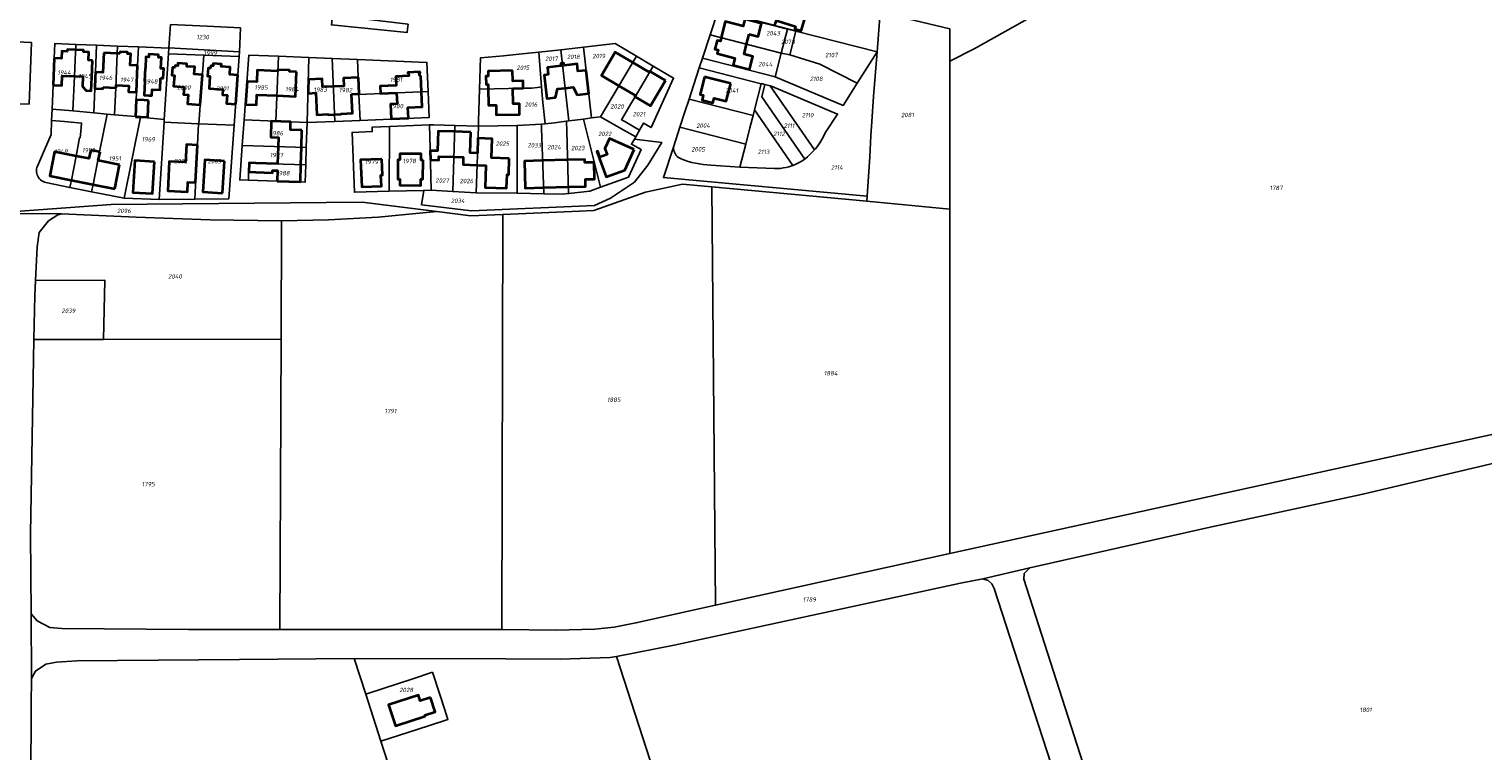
# Model space of a CAD drawing. Extents: x 177930 to 190767, y 381068 to 392034.
# Tile 290 of 318: x 182220 to 182811, y 389939 to 390233. Entities that reach past the tile are written whole.
import ezdxf
from ezdxf.enums import TextEntityAlignment as Align

# ---------------------------------------------------------------- set-up
doc = ezdxf.new("R2010")
doc.units = 0
for name, color, linetype, lineweight in [('B-XX-KG-GRENS_PERCEEL-GV', 150, 'Continuous', 25), ('B-XX-KG-GRENS_PERCEEL-S', 150, 'Continuous', 25), ('B-XX-OG-BEBOUWING-G', 7, 'Continuous', 35)]:
    doc.layers.add(name, color=color, linetype=linetype, lineweight=lineweight)
doc.styles.add('NLCS-ISO', font='NLCS-ISO.ttf', dxfattribs={"height": 1.8})

# ---------------------------------------------------------------- blocks, each defined once
blk = doc.blocks.new('SKG-PERCEELNUMMER-SO')
at = {"layer": 'DefPoints'}
blk.add_point((0, 0), dxfattribs=at)
at = {"style": 'NLCS-ISO', "oblique": 10, "flags": 1}
blk.add_attdef('GEMEENTECODE', text='', height=1.8, dxfattribs=at).set_placement((-0.5, 2.55), align=Align.MIDDLE_RIGHT)
at = {"style": 'NLCS-ISO', "oblique": 10}
blk.add_attdef('PERCEELNUMMER', text='', height=1.8, dxfattribs=at).set_placement((0, 0), align=Align.MIDDLE_CENTER)
at = {"style": 'NLCS-ISO', "oblique": 10, "flags": 1}
blk.add_attdef('SECTIE', text='', height=1.8, dxfattribs=at).set_placement((0.5, 2.5), align=Align.MIDDLE_LEFT)

msp = doc.modelspace()

# ---------------------------------------------------------------- linework, layer by layer
at = {"layer": 'B-XX-KG-GRENS_PERCEEL-GV'}
for points in [[(182594.481, 390159.613), (182594.497, 390019.48), (182866.805, 390079.246), (182863.587, 390098.259), (182856.428, 390146.233), (182852.382, 390184.695), (182847.14, 390262.057), (182846.448, 390301.704), (182847.213, 390355.442), (182849.363, 390393.277), (182739.472, 390350.79), (182755.832, 390337.028), (182739.961, 390321.843), (182725.894, 390309.007), (182707.371, 390293.473), (182693.686, 390282.5), (182665.935, 390261.59), (182625.044, 390236.379), (182604.381, 390224.777), (182594.566, 390219.823), (182594.527, 390219.803)], [(182532.012, 390232.098), (182531.972, 390231.945), (182564.988, 390223.535), (182566.232, 390239.548), (182566.237, 390239.618), (182566.343, 390240.98), (182504.705, 390255.347), (182500.263, 390240.273), (182512.128, 390237.255), (182523.359, 390234.315)], [(182374.141, 390232.98), (182374.343, 390234.788), (182343.631, 390238.481), (182343.143, 390234.527), (182373.975, 390231.501)], [(182526.041, 390223.068), (182528.516, 390232.825), (182500.194, 390240.039), (182497.075, 390230.473)], [(182531.972, 390231.945), (182532.012, 390232.098), (182523.359, 390234.315), (182512.128, 390237.255), (182500.263, 390240.273), (182500.259, 390240.259), (182500.194, 390240.039), (182528.516, 390232.825)], [(182594.566, 390219.823), (182594.57, 390226.311), (182594.567, 390232.911), (182580.317, 390236.298), (182566.237, 390239.618), (182566.232, 390239.548), (182564.988, 390223.535), (182563.571, 390205.413), (182562.775, 390195.243), (182562.447, 390189.395), (182562.057, 390180.898), (182560.971, 390164.835), (182560.861, 390162.86), (182594.481, 390159.613), (182594.527, 390219.803)], [(182277.704, 390234.678), (182277.066, 390225.145), (182305.79, 390223.564), (182306.245, 390233.28), (182292.649, 390234.083)], [(182526.041, 390223.068), (182529.484, 390222.307), (182531.972, 390231.945), (182528.516, 390232.825)], [(182529.484, 390222.307), (182541.642, 390218.555), (182556.905, 390210.803), (182564.988, 390223.535), (182531.972, 390231.945)], [(182221.238, 390227.378), (182205.567, 390228.035), (182204.869, 390211.333), (182204.794, 390209.507), (182204.523, 390202.393), (182220.247, 390202.297)], [(182239.247, 390226.621), (182230.737, 390226.972), (182230.486, 390220.989), (182230.034, 390210), (182229.637, 390200.316), (182238.079, 390199.508), (182238.675, 390213.636)], [(182246.565, 390198.779), (182246.988, 390208.662), (182247.27, 390215.294), (182247.725, 390226.281), (182239.247, 390226.621), (182238.675, 390213.636), (182238.079, 390199.508)], [(182247.725, 390226.281), (182247.27, 390215.294), (182246.988, 390208.662), (182246.565, 390198.779), (182252, 390198.26), (182254.982, 390197.978), (182255.507, 390208.965), (182256.098, 390222.935), (182256.203, 390225.938)], [(182264.724, 390225.597), (182256.203, 390225.938), (182256.098, 390222.935), (182255.507, 390208.965), (182254.982, 390197.978), (182263.511, 390197.223), (182263.938, 390207.175), (182264.395, 390217.98)], [(182276.917, 390222.831), (182277.065, 390225.132), (182277.043, 390225.133), (182264.724, 390225.597), (182264.395, 390217.98), (182263.938, 390207.175), (182263.511, 390197.223), (182265.53, 390197.015), (182275.185, 390195.984)], [(182276.917, 390222.831), (182277.015, 390222.827), (182291.34, 390222.237), (182305.649, 390221.629), (182305.79, 390223.564), (182277.066, 390225.145), (182277.065, 390225.132)], [(182352.533, 390166.478), (182351.54, 390190.794), (182359.784, 390191.11), (182359.725, 390192.893), (182366.779, 390193.184), (182383.032, 390193.814), (182383.03, 390193.906), (182384.72, 390193.858), (182393.366, 390193.613), (182402.904, 390193.341), (182402.972, 390195.468), (182403.002, 390195.464), (182403.42, 390208.405), (182403.776, 390221.197), (182413.115, 390221.995), (182423.269, 390223.013), (182427.509, 390223.39), (182436.402, 390224.403), (182445.619, 390225.452), (182458.463, 390226.915), (182467.121, 390221.805), (182474.018, 390217.734), (182482.23, 390212.887), (182473.113, 390192.776), (182470.073, 390194.602), (182468.447, 390191.753), (182466.851, 390188.956), (182466.308, 390188.006), (182466.339, 390188.002), (182477.441, 390186.694), (182471.775, 390177.5), (182466.4, 390170.58), (182456.646, 390164.016), (182450.129, 390161.064), (182400.088, 390158.893), (182379.843, 390161.351), (182380.721, 390167.203), (182366.607, 390166.859)], [(182436.402, 390224.403), (182439.676, 390195.511), (182445.61, 390196.246), (182448.859, 390196.68), (182445.619, 390225.452)], [(182452.491, 390197.196), (182452.531, 390197.173), (182467.121, 390221.805), (182458.463, 390226.915), (182445.619, 390225.452), (182448.859, 390196.68)], [(182493.972, 390220.956), (182523.586, 390213.388), (182526.041, 390223.068), (182497.075, 390230.473)], [(182289.155, 390194.338), (182289.265, 390194.334), (182291.34, 390222.237), (182277.015, 390222.827), (182276.917, 390222.831), (182275.185, 390195.984), (182275.118, 390194.942), (182275.219, 390194.938)], [(182289.265, 390194.334), (182303.611, 390193.742), (182305.649, 390221.629), (182291.34, 390222.237)], [(182305.909, 390171.437), (182306.927, 390185.454), (182307.691, 390195.854), (182309.619, 390222.274), (182321.71, 390221.779), (182334.047, 390221.248), (182343.502, 390220.886), (182353.796, 390220.454), (182381.981, 390219.291), (182382.458, 390207.383), (182382.892, 390196.847), (182354.799, 390195.694), (182344.553, 390195.272), (182333.257, 390194.762), (182332.958, 390184.628), (182332.746, 390177.628), (182332.521, 390170.6), (182309.477, 390171.315)], [(182307.691, 390195.854), (182320.62, 390195.328), (182321.71, 390221.779), (182309.619, 390222.274)], [(182320.62, 390195.328), (182333.257, 390194.762), (182334.047, 390221.248), (182321.71, 390221.779)], [(182334.047, 390221.248), (182333.257, 390194.762), (182344.553, 390195.272), (182343.502, 390220.886)], [(182343.502, 390220.886), (182344.553, 390195.272), (182354.799, 390195.694), (182354.366, 390206.226), (182353.796, 390220.454)], [(182354.366, 390206.226), (182382.458, 390207.383), (182381.981, 390219.291), (182353.796, 390220.454)], [(182403.42, 390208.405), (182421.159, 390208.759), (182424.612, 390208.811), (182426.875, 390209.075), (182428.541, 390209.269), (182428.594, 390209.275), (182427.509, 390223.39), (182423.269, 390223.013), (182413.115, 390221.995), (182403.776, 390221.197)], [(182427.509, 390223.39), (182428.594, 390209.275), (182428.541, 390209.269), (182428.701, 390207.595), (182429.144, 390202.942), (182430.115, 390194.304), (182433.792, 390194.717), (182438.526, 390195.369), (182438.734, 390195.395), (182439.676, 390195.511), (182436.402, 390224.403)], [(182465.22, 390203.162), (182466.647, 390205.248), (182474.018, 390217.734), (182467.121, 390221.805), (182452.531, 390197.173), (182460.776, 390192.431), (182466.851, 390188.956), (182468.447, 390191.753), (182462.376, 390195.203), (182461.142, 390195.933)], [(182517.88, 390210.602), (182517.887, 390210.629), (182519.355, 390210.256), (182521.539, 390209.7), (182522.284, 390209.511), (182548.914, 390198.261), (182543.922, 390190.56), (182543.25, 390189.198), (182542.508, 390187.873), (182541.7, 390186.587), (182540.826, 390185.345), (182539.89, 390184.149), (182539.493, 390183.693), (182538.893, 390183.003), (182537.839, 390181.909), (182536.731, 390180.871), (182535.57, 390179.892), (182534.581, 390179.233), (182533.555, 390178.631), (182532.497, 390178.088), (182531.411, 390177.606), (182530.776, 390177.367), (182530.298, 390177.187), (182529.163, 390176.831), (182528.01, 390176.541), (182526.843, 390176.317), (182525.664, 390176.159), (182524.479, 390176.069), (182523.29, 390176.046), (182509.216, 390176.718), (182497.344, 390177.514), (182495.8, 390177.609), (182494.262, 390177.765), (182492.731, 390177.983), (182491.209, 390178.263), (182489.701, 390178.604), (182488.207, 390179.005), (182486.731, 390179.465), (182485.274, 390179.985), (182484.733, 390180.26), (182484.228, 390180.596), (182483.767, 390180.99), (182483.355, 390181.435), (182482.998, 390181.926), (182482.702, 390182.455), (182482.47, 390183.016), (182482.306, 390183.6), (182482.212, 390184.199), (182482.189, 390184.815), (182478.151, 390172.428), (182560.971, 390164.835), (182562.057, 390180.898), (182562.447, 390189.395), (182562.775, 390195.243), (182563.571, 390205.413), (182564.988, 390223.535), (182556.905, 390210.803), (182551.139, 390201.799), (182523.586, 390213.388), (182493.972, 390220.956), (182492.693, 390217.034)], [(182556.905, 390210.803), (182541.642, 390218.555), (182529.484, 390222.307), (182526.041, 390223.068), (182523.586, 390213.388), (182551.139, 390201.799)], [(182465.22, 390203.162), (182461.142, 390195.933), (182462.376, 390195.203), (182468.447, 390191.753), (182470.073, 390194.602), (182473.113, 390192.776), (182482.23, 390212.887), (182474.018, 390217.734), (182466.647, 390205.248)], [(182489.404, 390206.945), (182488.526, 390204.252), (182514.548, 390197.622), (182515.154, 390199.984), (182517.88, 390210.602), (182492.693, 390217.034)], [(182354.366, 390206.226), (182354.799, 390195.694), (182382.892, 390196.847), (182382.458, 390207.383)], [(182428.495, 390194.207), (182430.115, 390194.304), (182429.144, 390202.942), (182428.701, 390207.595), (182428.541, 390209.269), (182426.875, 390209.075), (182424.612, 390208.811), (182421.159, 390208.759), (182403.42, 390208.405), (182403.002, 390195.464), (182402.972, 390195.468), (182402.904, 390193.341), (182418.665, 390193.619)], [(182515.154, 390199.984), (182530.776, 390177.367), (182531.411, 390177.606), (182532.497, 390178.088), (182533.555, 390178.631), (182534.581, 390179.233), (182535.57, 390179.892), (182518.08, 390205.236), (182519.355, 390210.256), (182517.887, 390210.629), (182517.88, 390210.602)], [(182521.539, 390209.7), (182519.355, 390210.256), (182518.08, 390205.236), (182535.57, 390179.892), (182536.731, 390180.871), (182537.839, 390181.909), (182538.893, 390183.003), (182539.493, 390183.693)], [(182539.493, 390183.693), (182539.89, 390184.149), (182540.826, 390185.345), (182541.7, 390186.587), (182542.508, 390187.873), (182543.25, 390189.198), (182543.922, 390190.56), (182548.914, 390198.261), (182522.284, 390209.511), (182521.539, 390209.7)], [(182514.548, 390197.622), (182488.526, 390204.252), (182486.852, 390199.119), (182484.818, 390192.88), (182511.591, 390186.047), (182513.294, 390192.712)], [(182236.845, 390168.448), (182237.476, 390171.373), (182239.444, 390181.177), (182240.802, 390188.619), (182241.051, 390188.596), (182241.289, 390191.182), (182241.603, 390194.584), (182234.632, 390195.227), (182229.443, 390195.678), (182229.206, 390189.9), (182226.558, 390183.76), (182223.671, 390177.081), (182223.474, 390176.506), (182223.349, 390175.91), (182223.298, 390175.304), (182223.323, 390174.697), (182223.423, 390174.097), (182223.596, 390173.514), (182223.84, 390172.956), (182224.151, 390172.434), (182224.524, 390171.953), (182224.953, 390171.522), (182225.432, 390171.148), (182225.954, 390170.835), (182226.511, 390170.59), (182227.093, 390170.415)], [(182248.951, 390182.834), (182252, 390198.26), (182246.565, 390198.779), (182238.079, 390199.508), (182229.637, 390200.316), (182229.443, 390195.678), (182234.632, 390195.227), (182241.603, 390194.584), (182241.289, 390191.182), (182241.051, 390188.596), (182240.802, 390188.619), (182239.444, 390181.177), (182237.476, 390171.373), (182236.845, 390168.448), (182245.68, 390166.664), (182246.299, 390169.604)], [(182258.904, 390163.989), (182265.53, 390197.015), (182263.511, 390197.223), (182254.982, 390197.978), (182252, 390198.26), (182248.951, 390182.834), (182246.299, 390169.604), (182245.68, 390166.664)], [(182273.093, 390163.546), (182275.118, 390194.942), (182275.185, 390195.984), (182265.53, 390197.015), (182258.904, 390163.989)], [(182306.927, 390185.454), (182332.958, 390184.628), (182333.257, 390194.762), (182320.62, 390195.328), (182307.691, 390195.854)], [(182429.466, 390165.852), (182437.235, 390165.734), (182439.561, 390165.993), (182438.851, 390191.24), (182438.734, 390195.395), (182438.526, 390195.369), (182433.792, 390194.717), (182430.115, 390194.304), (182428.495, 390194.207), (182428.555, 390192.454)], [(182447.109, 390190.267), (182445.61, 390196.246), (182439.676, 390195.511), (182438.734, 390195.395), (182438.851, 390191.24), (182439.561, 390165.993), (182439.625, 390166), (182448.206, 390166.929), (182452.572, 390168.484)], [(182452.531, 390197.173), (182452.491, 390197.196), (182448.859, 390196.68), (182445.61, 390196.246), (182447.109, 390190.267), (182452.572, 390168.484), (182463.884, 390172.556), (182469.054, 390183.865), (182465.142, 390185.96), (182466.308, 390188.006), (182466.851, 390188.956), (182460.776, 390192.431)], [(182511.591, 390186.047), (182509.216, 390176.718), (182523.29, 390176.046), (182524.479, 390176.069), (182525.664, 390176.159), (182526.843, 390176.317), (182528.01, 390176.541), (182529.163, 390176.831), (182530.298, 390177.187), (182530.776, 390177.367), (182515.154, 390199.984), (182514.548, 390197.622), (182513.294, 390192.712)], [(182287.623, 390163.668), (182289.155, 390194.338), (182275.219, 390194.938), (182275.118, 390194.942), (182273.093, 390163.546)], [(182287.623, 390163.668), (182301.421, 390163.784), (182303.611, 390193.742), (182289.265, 390194.334), (182289.155, 390194.338)], [(182351.54, 390190.794), (182352.533, 390166.478), (182366.607, 390166.859), (182366.779, 390193.184), (182359.725, 390192.893), (182359.784, 390191.11)], [(182383.032, 390193.814), (182366.779, 390193.184), (182366.607, 390166.859), (182380.721, 390167.203), (182383.706, 390167.276), (182383.275, 390184.227)], [(182383.275, 390184.227), (182383.706, 390167.276), (182392.566, 390166.819), (182393.366, 390193.613), (182384.72, 390193.858), (182383.03, 390193.906), (182383.032, 390193.814)], [(182393.366, 390193.613), (182392.566, 390166.819), (182402.035, 390166.256), (182402.904, 390193.341)], [(182402.904, 390193.341), (182402.035, 390166.256), (182402.097, 390166.252), (182418.646, 390166.017), (182418.665, 390193.619)], [(182428.555, 390192.454), (182428.495, 390194.207), (182418.665, 390193.619), (182418.646, 390166.017), (182429.466, 390165.852)], [(182484.818, 390192.88), (182482.189, 390184.815), (182482.212, 390184.199), (182482.306, 390183.6), (182482.47, 390183.016), (182482.702, 390182.455), (182482.998, 390181.926), (182483.355, 390181.435), (182483.767, 390180.99), (182484.228, 390180.596), (182484.733, 390180.26), (182485.274, 390179.985), (182486.731, 390179.465), (182488.207, 390179.005), (182489.701, 390178.604), (182491.209, 390178.263), (182492.731, 390177.983), (182494.262, 390177.765), (182495.8, 390177.609), (182497.344, 390177.514), (182509.216, 390176.718), (182511.591, 390186.047)], [(182332.958, 390184.628), (182306.927, 390185.454), (182305.909, 390171.437), (182309.477, 390171.315), (182309.646, 390178.304), (182332.746, 390177.628)], [(182439.561, 390165.993), (182437.235, 390165.734), (182429.466, 390165.852), (182418.646, 390166.017), (182402.097, 390166.252), (182402.035, 390166.256), (182392.566, 390166.819), (182383.706, 390167.276), (182380.721, 390167.203), (182379.843, 390161.351), (182400.088, 390158.893), (182450.129, 390161.064), (182456.646, 390164.016), (182466.4, 390170.58), (182471.775, 390177.5), (182477.441, 390186.694), (182466.339, 390188.002), (182466.308, 390188.006), (182465.142, 390185.96), (182469.054, 390183.865), (182463.884, 390172.556), (182452.572, 390168.484), (182448.206, 390166.929), (182439.625, 390166)], [(182332.746, 390177.628), (182309.646, 390178.304), (182309.477, 390171.315), (182332.521, 390170.6)], [(182412.437, 389988.507), (182434.496, 389988.314), (182450.189, 389988.691), (182458.062, 389989.457), (182466.949, 389991.271), (182499.307, 389998.45), (182497.764, 390168.714), (182485.925, 390169.753), (182470.841, 390166.531), (182449.788, 390158.976), (182444.006, 390158.73), (182412.905, 390157.407)], [(182594.481, 390159.613), (182560.861, 390162.86), (182497.764, 390168.714), (182499.307, 389998.45), (182594.497, 390019.48)], [(182233.48, 390157.651), (182263.853, 390156.315), (182293.877, 390155.176), (182322.92, 390154.847), (182341.933, 390155.239), (182362.156, 390156.368), (182373.231, 390157.434), (182386.044, 390158.593), (182355.729, 390162.453), (182253.587, 390161.423), (182211.263, 390158.41), (182211.253, 390157.759)], [(182322.727, 390106.697), (182322.92, 390154.847), (182293.877, 390155.176), (182263.853, 390156.315), (182233.48, 390157.651), (182231.985, 390157.201), (182228.167, 390154.779), (182224.334, 390150.047), (182223.542, 390144.202), (182222.85, 390130.61), (182222.944, 390130.611), (182251.093, 390130.67), (182250.464, 390106.584)], [(182386.044, 390158.593), (182373.231, 390157.434), (182362.156, 390156.368), (182341.933, 390155.239), (182322.92, 390154.847), (182322.727, 390106.697), (182322.259, 389988.604), (182412.437, 389988.507), (182412.905, 390157.407), (182399.779, 390156.844)], [(182222.238, 390106.54), (182250.464, 390106.584), (182251.093, 390130.67), (182222.944, 390130.611), (182222.85, 390130.61), (182222.539, 390124.512)], [(182322.259, 389988.604), (182322.727, 390106.697), (182250.464, 390106.584), (182222.238, 390106.54), (182220.781, 390027.555), (182221.157, 389994.975), (182223.496, 389992.146), (182228.685, 389989.395), (182233.57, 389988.945), (182285.026, 389988.611)], [(182627.006, 390013.693), (182624.798, 390011.392), (182624.647, 390009.085), (182676.398, 389847.773), (182897.03, 389935.232), (182894.578, 389945.893), (182881.356, 390002.794), (182870.523, 390057.284), (182868.582, 390068.748), (182762.488, 390043.624), (182699.156, 390029.897)], [(182607.939, 390009.177), (182598.919, 390007.409), (182546.262, 389995.976), (182482.483, 389982.181), (182459.107, 389977.619), (182521.041, 389785.685), (182604.191, 389818.814), (182665.094, 389843.103), (182612.603, 390005.213), (182611.66, 390007.168), (182610.077, 390008.497)], [(182352.445, 389976.815), (182305.757, 389976.357), (182239.623, 389975.809), (182231.417, 389975.317), (182227.053, 389974.405), (182222.912, 389971.689), (182221.288, 389968.664), (182221.16, 389958.117), (182220.853, 389893.869), (182220.511, 389812.73), (182220.638, 389722.291), (182220.832, 389717.889), (182221.796, 389711.001), (182317.246, 389719.258), (182363.09, 389723.063), (182366.147, 389723.831), (182387.66, 389732.451), (182426.363, 389747.65), (182363.318, 389943.104), (182357.138, 389962.264)], [(182384.224, 389971.165), (182387.203, 389962.099), (182389.092, 389956.35), (182390.516, 389952.016), (182382.618, 389949.428), (182370.439, 389945.437), (182363.318, 389943.104), (182426.363, 389747.65), (182521.041, 389785.685), (182459.107, 389977.619), (182456.434, 389977.161), (182436.196, 389976.548), (182414.127, 389976.583), (182352.445, 389976.815), (182357.138, 389962.264), (182364.156, 389964.57), (182376.323, 389968.568)], [(182384.224, 389971.165), (182376.323, 389968.568), (182364.156, 389964.57), (182357.138, 389962.264), (182363.318, 389943.104), (182370.439, 389945.437), (182382.618, 389949.428), (182390.516, 389952.016), (182389.092, 389956.35), (182387.203, 389962.099)]]:
    msp.add_lwpolyline(points, close=True, dxfattribs=at)
for points in [[(182211.263, 390158.41), (182253.587, 390161.423), (182355.729, 390162.453), (182386.044, 390158.593), (182399.779, 390156.844), (182412.905, 390157.407), (182444.006, 390158.73), (182449.788, 390158.976), (182470.841, 390166.531), (182485.925, 390169.753), (182497.764, 390168.714), (182560.861, 390162.86), (182560.971, 390164.835), (182478.151, 390172.428), (182482.189, 390184.815), (182484.818, 390192.88), (182486.852, 390199.119), (182488.526, 390204.252), (182489.404, 390206.945), (182492.693, 390217.034), (182493.972, 390220.956), (182497.075, 390230.473), (182500.194, 390240.039)], [(182306.245, 390233.28), (182305.79, 390223.564), (182305.649, 390221.629), (182303.611, 390193.742), (182301.421, 390163.784), (182287.623, 390163.668), (182273.093, 390163.546), (182258.904, 390163.989), (182245.68, 390166.664), (182236.845, 390168.448), (182227.093, 390170.415), (182226.511, 390170.59), (182225.954, 390170.835), (182225.432, 390171.148), (182224.953, 390171.522), (182224.524, 390171.953), (182224.151, 390172.434), (182223.84, 390172.956), (182223.596, 390173.514), (182223.423, 390174.097), (182223.323, 390174.697), (182223.298, 390175.304), (182223.349, 390175.91), (182223.474, 390176.506), (182223.671, 390177.081), (182226.558, 390183.76), (182229.206, 390189.9), (182229.443, 390195.678), (182229.637, 390200.316), (182230.034, 390210), (182230.486, 390220.989), (182230.737, 390226.972), (182239.247, 390226.621), (182247.725, 390226.281), (182256.203, 390225.938), (182264.724, 390225.597), (182277.043, 390225.133), (182277.065, 390225.132), (182277.066, 390225.145), (182277.704, 390234.678)], [(182374.141, 390232.98), (182373.975, 390231.501), (182343.143, 390234.527)], [(182594.567, 390232.911), (182594.57, 390226.311), (182594.566, 390219.823), (182604.381, 390224.777), (182625.044, 390236.379)], [(182205.567, 390228.035), (182221.238, 390227.378), (182220.247, 390202.297)], [(182220.853, 389893.869), (182221.16, 389958.117), (182221.288, 389968.664), (182221.157, 389994.975), (182220.781, 390027.555), (182222.238, 390106.54), (182222.539, 390124.512), (182222.85, 390130.61), (182223.542, 390144.202), (182224.334, 390150.047), (182228.167, 390154.779), (182231.985, 390157.201), (182233.48, 390157.651), (182211.253, 390157.759), (182211.091, 390147.597), (182210.952, 390141.6), (182210.953, 390141.507), (182210.336, 390105.724), (182209.428, 390052.632), (182209.806, 389999.559), (182209.411, 389952.965), (182209.219, 389930.343)], [(182866.805, 390079.246), (182594.497, 390019.48), (182499.307, 389998.45), (182466.949, 389991.271), (182458.062, 389989.457), (182450.189, 389988.691), (182434.496, 389988.314), (182412.437, 389988.507), (182322.259, 389988.604), (182285.026, 389988.611), (182233.57, 389988.945), (182228.685, 389989.395), (182223.496, 389992.146), (182221.157, 389994.975), (182221.288, 389968.664), (182222.912, 389971.689), (182227.053, 389974.405), (182231.417, 389975.317), (182239.623, 389975.809), (182305.757, 389976.357), (182352.445, 389976.815), (182414.127, 389976.583), (182436.196, 389976.548), (182456.434, 389977.161), (182459.107, 389977.619), (182482.483, 389982.181), (182546.262, 389995.976), (182598.919, 390007.409), (182607.939, 390009.177), (182627.006, 390013.693), (182699.156, 390029.897), (182762.488, 390043.624), (182868.582, 390068.748)], [(182676.398, 389847.773), (182624.647, 390009.085), (182624.798, 390011.392), (182627.006, 390013.693), (182607.939, 390009.177), (182610.077, 390008.497), (182611.66, 390007.168), (182612.603, 390005.213), (182665.094, 389843.103)]]:
    msp.add_lwpolyline(points, dxfattribs=at)
at = {"layer": 'B-XX-OG-BEBOUWING-G'}
for points in [[(182523.359, 390234.315), (182523.439, 390234.545), (182524.075, 390236.386), (182531.839, 390233.896), (182531.555, 390232.993), (182534.113, 390232.166), (182535.79, 390237.549), (182533.222, 390238.334), (182533.55, 390239.388), (182525.823, 390241.994), (182524.583, 390238.37), (182519.83, 390239.723), (182521.661, 390245.257)], [(182512.966, 390230.742), (182516.569, 390229.81), (182517.975, 390235.151), (182511.24, 390236.863), (182510.544, 390233.979), (182503.282, 390235.859), (182501.629, 390229.326)], [(182511.931, 390226.689), (182512.966, 390230.742)], [(182501.629, 390229.326), (182501.281, 390227.95), (182500.012, 390228.249), (182499.033, 390224.678), (182500.319, 390224.35), (182499.958, 390222.845), (182507.19, 390220.997), (182506.453, 390218.113), (182513.122, 390216.425), (182514.527, 390221.677), (182510.919, 390222.607), (182511.931, 390226.689)], [(182230.474, 390220.981), (182230.025, 390209.99)], [(182239.099, 390224.343), (182235.831, 390224.475), (182235.803, 390223.776), (182233.594, 390223.866), (182233.471, 390220.858), (182230.474, 390220.981)], [(182246.09, 390220.113), (182244.422, 390220.186), (182244.564, 390223.413), (182242.356, 390223.51), (182242.387, 390224.209), (182239.099, 390224.343)], [(182245.786, 390213.188), (182246.09, 390220.113)], [(182250.599, 390223.171), (182250.265, 390215.158), (182247.268, 390215.283), (182247.178, 390213.127), (182246.993, 390208.688), (182250.31, 390208.55), (182250.337, 390209.19)], [(182256.094, 390222.942), (182250.599, 390223.171)], [(182257.203, 390222.896), (182256.094, 390222.942)], [(182264.395, 390217.982), (182261.398, 390218.107), (182261.589, 390222.713), (182260.261, 390222.769), (182260.288, 390223.418), (182257.23, 390223.545), (182257.203, 390222.896)], [(182273.703, 390212.862), (182274.802, 390212.814), (182274.976, 390216.78), (182273.877, 390216.828), (182274.071, 390221.234), (182272.892, 390221.286), (182272.94, 390222.385), (182268.994, 390222.559), (182268.946, 390221.46), (182267.777, 390221.511), (182267.578, 390216.985), (182267.468, 390216.99), (182267.233, 390211.645), (182267.343, 390211.641), (182267.092, 390205.946), (182268.899, 390205.866)], [(182437.019, 390218.961), (182436.408, 390218.891), (182436.521, 390217.904), (182434.305, 390217.651), (182430.954, 390217.268), (182431.294, 390214.287), (182429.705, 390214.106), (182430.777, 390204.646), (182434.304, 390205.046), (182435.121, 390208.491), (182438.167, 390208.831)], [(182446.682, 390216.045), (182443.363, 390215.675), (182443.026, 390218.647), (182439.958, 390218.296), (182437.743, 390218.043), (182437.63, 390219.031), (182437.019, 390218.961)], [(182465.632, 390219.211), (182458.494, 390223.427), (182452.889, 390213.964), (182460.025, 390209.744)], [(182472.751, 390215.587), (182472.578, 390215.689), (182472.324, 390215.259), (182465.632, 390219.211)], [(182230.025, 390209.99), (182233.522, 390209.847), (182233.686, 390213.856), (182238.648, 390213.647)], [(182238.648, 390213.647), (182242.166, 390213.499), (182241.987, 390209.423), (182243.497, 390207.815), (182245.545, 390207.725), (182245.786, 390213.188)], [(182255.662, 390208.968), (182255.704, 390209.967), (182260.75, 390209.757), (182260.648, 390207.309), (182263.945, 390207.172), (182264.395, 390217.982)], [(182305.179, 390214.098), (182301.848, 390214.337), (182302.063, 390217.34), (182298.369, 390217.61), (182298.437, 390218.537), (182295.156, 390218.777), (182295.088, 390217.85), (182294.09, 390217.922), (182294.018, 390216.925), (182293.09, 390216.993), (182292.851, 390213.711), (182293.779, 390213.644), (182293.415, 390208.652), (182299.02, 390208.244), (182298.86, 390206.049), (182300.805, 390205.908), (182300.563, 390202.586), (182304.333, 390202.312)], [(182304.333, 390202.312), (182305.179, 390214.098)], [(182321.518, 390216.264), (182321.365, 390216.271), (182321.345, 390215.771), (182313.013, 390216.097), (182312.835, 390211.316), (182308.918, 390211.479)], [(182321.088, 390205.777), (182328.59, 390205.47), (182329.006, 390215.458)], [(182329.006, 390215.458), (182326.114, 390215.584), (182326.128, 390216.066), (182321.518, 390216.264)], [(182354.157, 390213.097), (182348.015, 390212.84), (182348.152, 390209.658), (182343.98, 390209.478)], [(182354.421, 390206.438), (182354.157, 390213.097)], [(182379.533, 390213.998), (182378.926, 390213.972), (182378.895, 390215.061), (182379.187, 390215.074), (182379.168, 390215.393), (182374.199, 390215.171), (182374.213, 390214.852), (182374.533, 390214.866), (182374.576, 390213.786), (182369.321, 390213.562), (182369.477, 390209.915), (182362.934, 390209.65), (182363.106, 390206.608), (182369.625, 390206.881)], [(182379.825, 390207.311), (182379.533, 390213.998)], [(182416.787, 390215.927), (182406.821, 390215.739), (182406.857, 390213.679), (182405.997, 390213.664), (182406.055, 390210.334), (182406.915, 390210.349), (182406.948, 390208.476)], [(182416.937, 390208.675), (182421.159, 390208.759), (182421.113, 390211.715), (182416.869, 390211.628), (182416.787, 390215.927)], [(182438.167, 390208.831), (182441.45, 390209.197), (182443.068, 390206.048), (182447.739, 390206.569), (182446.682, 390216.045)], [(182478.975, 390211.908), (182472.751, 390215.587)], [(182494.848, 390213.439), (182493.009, 390206.23), (182494.324, 390205.895), (182493.831, 390203.963), (182498.241, 390202.838), (182498.734, 390204.77), (182503.662, 390203.512), (182505.504, 390210.72)], [(182505.504, 390210.72), (182496.334, 390213.06), (182494.848, 390213.439)], [(182250.337, 390209.19), (182255.513, 390208.974)], [(182255.513, 390208.974), (182255.662, 390208.968)], [(182268.899, 390205.866), (182270.229, 390205.808), (182270.339, 390208.306), (182273.496, 390208.166), (182273.703, 390212.862)], [(182308.918, 390211.479), (182308.222, 390202.207)], [(182333.71, 390208.24), (182333.661, 390206.69)], [(182343.98, 390209.478), (182339.552, 390209.286), (182339.408, 390212.623), (182333.863, 390212.384), (182333.71, 390208.24)], [(182369.625, 390206.881), (182369.829, 390202.396), (182367.207, 390202.277), (182367.463, 390196.251), (182374.438, 390196.535), (182374.249, 390200.904), (182380.094, 390201.159), (182379.825, 390207.311)], [(182406.948, 390208.476), (182407.064, 390201.827), (182410.08, 390201.884), (182410.156, 390197.903), (182419.638, 390198.082), (182419.556, 390202.394), (182417.033, 390202.356), (182416.937, 390208.675)], [(182460.025, 390209.744), (182466.755, 390205.765), (182466.501, 390205.334), (182466.647, 390205.248)], [(182466.647, 390205.248), (182472.873, 390201.572), (182478.975, 390211.908)], [(182268.81, 390203.835), (182267.003, 390203.915), (182263.815, 390204.055), (182263.513, 390197.181)], [(182268.508, 390196.961), (182268.81, 390203.835)], [(182308.222, 390202.207), (182312.731, 390202.026), (182312.895, 390206.113), (182321.088, 390205.777)], [(182333.661, 390206.69), (182336.834, 390206.828), (182337.212, 390197.981), (182341.77, 390198.177), (182341.78, 390197.949), (182344.461, 390198.062)], [(182344.461, 390198.062), (182347.142, 390198.175), (182347.132, 390198.407), (182351.679, 390198.603), (182351.348, 390206.316)], [(182351.348, 390206.316), (182354.421, 390206.438)], [(182263.513, 390197.181), (182265.607, 390197.089)], [(182265.607, 390197.089), (182268.508, 390196.961)], [(182331.206, 390191.7), (182326.468, 390191.851), (182326.581, 390195.084), (182318.733, 390195.356), (182318.508, 390188.87), (182321.606, 390188.763), (182321.476, 390185.014)], [(182330.983, 390184.711), (182331.206, 390191.7)], [(182393.177, 390191.156), (182386.582, 390191.368), (182386.311, 390183.303), (182383.261, 390183.344), (182383.391, 390179.671), (182386.772, 390179.541), (182386.828, 390180.99), (182392.852, 390180.801)], [(182399.774, 390190.943), (182393.177, 390191.156)], [(182402.55, 390182.399), (182399.502, 390182.497), (182399.774, 390190.943)], [(182245.304, 390183.595), (182244.607, 390180.124), (182239.371, 390181.175)], [(182248.91, 390182.871), (182245.304, 390183.595)], [(182321.476, 390185.014), (182321.234, 390178.009)], [(182330.759, 390177.714), (182330.983, 390184.711)], [(182415.451, 390180.177), (182408.224, 390180.408), (182408.474, 390188.224), (182402.747, 390188.407), (182402.55, 390182.399)], [(182239.371, 390181.175), (182230.616, 390182.932), (182228.648, 390173.128), (182237.379, 390171.376)], [(182257.088, 390177.619), (182248.411, 390179.361), (182249.108, 390182.831)], [(182249.108, 390182.831), (182248.91, 390182.871)], [(182255.12, 390167.815), (182257.088, 390177.619)], [(182299.737, 390179.109), (182291.762, 390179.616), (182290.925, 390166.636), (182298.912, 390166.121)], [(182298.912, 390166.121), (182299.737, 390179.109)], [(182321.234, 390178.009), (182312.449, 390178.313), (182309.728, 390178.407), (182309.727, 390178.326), (182309.66, 390174.693), (182312.382, 390174.643)], [(182330.536, 390170.718), (182330.759, 390177.714)], [(182392.852, 390180.801), (182396.753, 390180.678), (182396.659, 390177.679), (182402.396, 390177.499)], [(182402.396, 390177.499), (182405.962, 390177.387), (182405.68, 390168.441), (182414.375, 390168.167), (182414.55, 390173.724), (182415.284, 390173.695), (182415.451, 390180.177)], [(182429.004, 390179.345), (182421.606, 390179.148), (182421.985, 390168.116), (182429.382, 390168.325)], [(182439.178, 390179.617), (182429.004, 390179.345)], [(182449.912, 390178.602), (182446.234, 390178.495), (182446.195, 390179.804), (182439.178, 390179.617)], [(182439.488, 390168.609), (182446.496, 390168.807), (182446.414, 390171.706), (182450.109, 390171.829), (182449.912, 390178.602)], [(182312.382, 390174.643), (182319.207, 390174.391), (182319.237, 390175.321), (182321.196, 390175.258), (182321.061, 390171.021)], [(182237.379, 390171.376), (182246.213, 390169.602)], [(182246.213, 390169.602), (182255.12, 390167.815)], [(182321.061, 390171.021), (182330.536, 390170.718)], [(182429.382, 390168.325), (182439.488, 390168.609)]]:
    msp.add_lwpolyline(points, dxfattribs=at)
for points in [[(182290.699, 390214.165), (182287.36, 390214.423), (182287.59, 390217.409), (182284.35, 390217.659), (182284.427, 390218.658), (182280.749, 390218.942), (182280.672, 390217.943), (182279.644, 390218.022), (182279.576, 390217.173), (182278.579, 390217.252), (182278.325, 390214.051), (182279.318, 390213.972), (182278.967, 390209.603), (182283.269, 390209.257), (182283.04, 390206.281), (182284.984, 390206.131), (182284.696, 390202.392), (182289.761, 390202.001)], [(182288.725, 390185.62), (182284.231, 390185.846), (182283.868, 390178.644), (182277.272, 390178.978), (182276.665, 390166.963), (182284.663, 390166.559), (182284.865, 390170.555), (182287.959, 390170.399)], [(182466.279, 390183.78), (182456.246, 390188.343), (182454.37, 390184.218), (182455.254, 390181.752), (182452.307, 390180.696), (182451.423, 390183.163), (182451.122, 390183.055), (182454.851, 390172.66), (182462.492, 390175.428)], [(182271.196, 390178.852), (182263.216, 390179.314), (182262.465, 390166.35), (182270.446, 390165.903)], [(182363.693, 390179.94), (182355.035, 390179.592), (182355.476, 390168.61), (182363.478, 390168.949), (182363.292, 390173.345), (182363.971, 390173.374)], [(182380.407, 390179.531), (182379.597, 390179.536), (182379.611, 390182.036), (182370.996, 390182.086), (182370.982, 390179.586), (182370.172, 390179.591), (182370.127, 390171.791), (182370.937, 390171.786), (182370.922, 390169.276), (182379.537, 390169.226), (182379.552, 390171.726), (182380.361, 390171.721)], [(182383.396, 389960.848), (182379.302, 389959.503), (182378.509, 389961.914), (182366.342, 389957.916), (182369.161, 389949.338), (182381.34, 389953.329), (182381.199, 389953.756), (182385.285, 389955.099)]]:
    msp.add_lwpolyline(points, close=True, dxfattribs=at)

# ---------------------------------------------------------------- block references
at = {"layer": 'B-XX-KG-GRENS_PERCEEL-S'}
for p, values in [((182522.711, 390231.14), {'PERCEELNUMMER': '2043'}), ((182290.858, 390229.584), {'PERCEELNUMMER': '1230'}), ((182528.71, 390227.609), {'PERCEELNUMMER': '2078'}), ((182293.949, 390223.126), {'PERCEELNUMMER': '1999'}), ((182432.586, 390220.779), {'PERCEELNUMMER': '2017'}), ((182441.487, 390221.51), {'PERCEELNUMMER': '2018'}), ((182451.851, 390221.876), {'PERCEELNUMMER': '2019'}), ((182519.593, 390218.562), {'PERCEELNUMMER': '2044'}), ((182546.399, 390222.281), {'PERCEELNUMMER': '2107'}), ((182234.548, 390215.156), {'PERCEELNUMMER': '1944'}), ((182242.987, 390213.682), {'PERCEELNUMMER': '1945'}), ((182251.426, 390213.013), {'PERCEELNUMMER': '1946'}), ((182259.998, 390212.209), {'PERCEELNUMMER': '1947'}), ((182369.467, 390212.246), {'PERCEELNUMMER': '1981'}), ((182421.003, 390217.121), {'PERCEELNUMMER': '2015'}), ((182540.239, 390212.621), {'PERCEELNUMMER': '2108'}), ((182269.776, 390211.539), {'PERCEELNUMMER': '1948'}), ((182283.169, 390209.114), {'PERCEELNUMMER': '2000'}), ((182298.861, 390208.697), {'PERCEELNUMMER': '2001'}), ((182314.575, 390209.104), {'PERCEELNUMMER': '1985'}), ((182327.142, 390208.365), {'PERCEELNUMMER': '1984'}), ((182338.601, 390208.18), {'PERCEELNUMMER': '1983'}), ((182348.951, 390207.995), {'PERCEELNUMMER': '1982'}), ((182505.894, 390207.8), {'PERCEELNUMMER': '2041'}), ((182369.652, 390201.526), {'PERCEELNUMMER': '1980'}), ((182424.295, 390202.124), {'PERCEELNUMMER': '2016'}), ((182459.289, 390201.392), {'PERCEELNUMMER': '2020'}), ((182468.189, 390198.222), {'PERCEELNUMMER': '2021'}), ((182536.749, 390197.809), {'PERCEELNUMMER': '2110'}), ((182577.33, 390197.88), {'PERCEELNUMMER': '2081'}), ((182320.858, 390190.437), {'PERCEELNUMMER': '1986'}), ((182454.29, 390190.175), {'PERCEELNUMMER': '2022'}), ((182494.281, 390193.544), {'PERCEELNUMMER': '2004'}), ((182525.129, 390190.249), {'PERCEELNUMMER': '2112'}), ((182529.189, 390193.539), {'PERCEELNUMMER': '2111'}), ((182233.209, 390183.009), {'PERCEELNUMMER': '1949'}), ((182244.46, 390183.545), {'PERCEELNUMMER': '1950'}), ((182268.774, 390187.981), {'PERCEELNUMMER': '1969'}), ((182412.712, 390186.273), {'PERCEELNUMMER': '2025'}), ((182425.651, 390185.573), {'PERCEELNUMMER': '2033'}), ((182433.684, 390184.81), {'PERCEELNUMMER': '2024'}), ((182443.316, 390184.444), {'PERCEELNUMMER': '2023'}), ((182492.231, 390183.927), {'PERCEELNUMMER': '2005'}), ((182518.829, 390182.899), {'PERCEELNUMMER': '2113'}), ((182255.176, 390180.196), {'PERCEELNUMMER': '1951'}), ((182281.955, 390179.14), {'PERCEELNUMMER': '2002'}), ((182295.636, 390179.069), {'PERCEELNUMMER': '2003'}), ((182320.858, 390181.565), {'PERCEELNUMMER': '1987'}), ((182359.486, 390178.793), {'PERCEELNUMMER': '1979'}), ((182374.827, 390179.163), {'PERCEELNUMMER': '1978'}), ((182323.446, 390174.172), {'PERCEELNUMMER': '1988'}), ((182388.204, 390171.276), {'PERCEELNUMMER': '2027'}), ((182398.08, 390171.032), {'PERCEELNUMMER': '2026'}), ((182548.649, 390176.529), {'PERCEELNUMMER': '2114'}), ((182727.179, 390168.205), {'PERCEELNUMMER': '1787'}), ((182258.809, 390158.868), {'PERCEELNUMMER': '2096'}), ((182394.545, 390162.968), {'PERCEELNUMMER': '2034'}), ((182279.607, 390132.221), {'PERCEELNUMMER': '2040'}), ((182236.267, 390118.249), {'PERCEELNUMMER': '2039'}), ((182546.154, 390092.82), {'PERCEELNUMMER': '1884'}), ((182457.949, 390082.051), {'PERCEELNUMMER': '1885'}), ((182367.18, 390077.436), {'PERCEELNUMMER': '1791'}), ((182268.718, 390047.692), {'PERCEELNUMMER': '1795'}), ((182537.475, 390000.798), {'PERCEELNUMMER': '1789'}), ((182373.59, 389963.982), {'PERCEELNUMMER': '2028'}), ((182763.59, 389955.898), {'PERCEELNUMMER': '1801'})]:
    msp.add_blockref('SKG-PERCEELNUMMER-SO', p, dxfattribs=at).add_auto_attribs(values)

doc.saveas('drawing.dxf')
